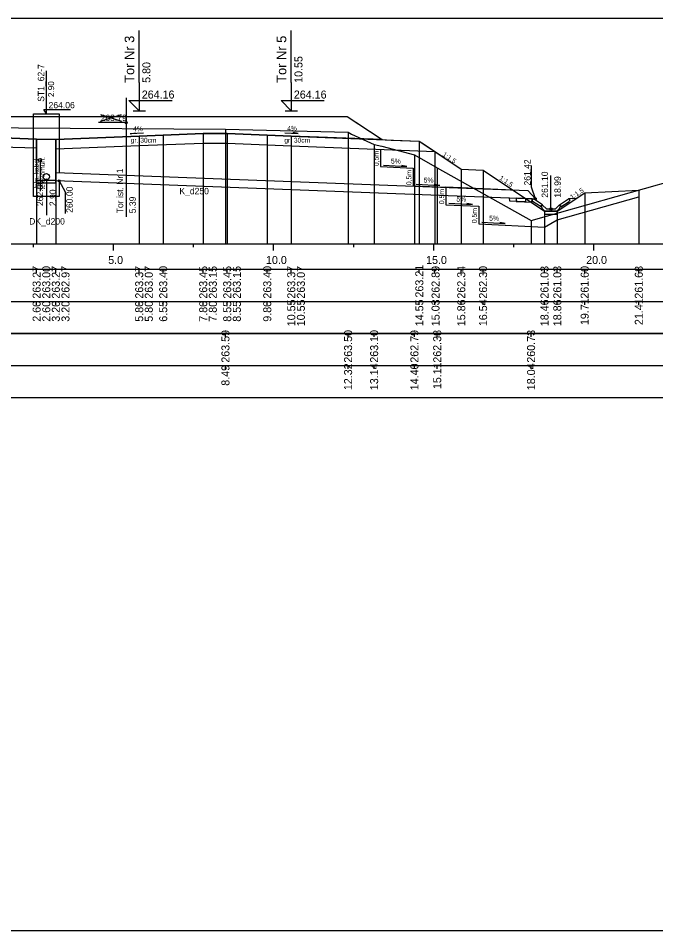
# Model space of a CAD drawing. Extents: x 6516023 to 6560129, y 5513077 to 5529206.
# Drawn here: x 6520225.49 to 6520245.4, y 5514551.66 to 5514580.16 of the extents above; entities that cross this region are included whole.
import ezdxf

# ---------------------------------------------------------------- set-up
doc = ezdxf.new("R2010")
doc.units = 0
for name, color, linetype in [('IR_default', 7, 'Continuous'), ('TOR_PRZEK_P-kable', 7, 'Continuous'), ('TOR_PRZEK_P-komponent', 7, 'Continuous'), ('TOR_PRZEK_P-odwodnienie', 7, 'Continuous'), ('TOR_PRZEK_P-opisy', 7, 'Continuous'), ('TOR_PRZEK_P-schodkowanie+wymiana', 7, 'Continuous'), ('TOR_PRZEK_P-tabelka istniejace', 7, 'Continuous'), ('TOR_PRZEK_P-tabelka projektowane', 7, 'Continuous'), ('TOR_PRZEK_P-teren istniejacy', 7, 'Continuous'), ('TOR_PRZEK_P-tory istniejace', 7, 'Continuous'), ('TOR_PRZEK_P-tory projektowane', 7, 'Continuous'), ('TOR_PRZEK_P-uklad odniesienia', 7, 'Continuous'), ('TOR_PRZEK_P-warstwa ochronna I', 7, 'Continuous'), ('TOR_PRZEK_P-warstwa ochronna II', 7, 'Continuous'), ('TOR_PS_T-skarpy projektowane', 7, 'Continuous'), ('TOR_RAMKI-ramka+tabelka 1', 7, 'Continuous')]:
    doc.layers.add(name, color=color, linetype=linetype)

msp = doc.modelspace()

# ---------------------------------------------------------------- linework, layer by layer
at = {"layer": 'IR_default'}
msp.add_lwpolyline([(6520225.213, 5514577.088), (6520225.78, 5514577.088), (6520227.513, 5514577.088), (6520228.377, 5514577.088), (6520231.013, 5514577.088), (6520231.322, 5514577.088), (6520232.263, 5514577.088), (6520233.128, 5514577.088), (6520235.763, 5514577.088), (6520236.031, 5514576.909), (6520236.848, 5514576.365), (6520237.136, 5514576.353), (6520238.013, 5514576.318), (6520238.172, 5514576.212), (6520239.323, 5514575.445), (6520240.004, 5514575.411), (6520241.923, 5514574.132), (6520242.323, 5514574.132), (6520243.178, 5514574.702), (6520244.869, 5514574.786)], dxfattribs=at)
at = {"layer": 'TOR_PRZEK_P-kable'}
msp.add_line((6520226.165, 5514575.73), (6520226.165, 5514574.756), dxfattribs=at)
msp.add_circle((6520226.165, 5514575.73), 0.05, dxfattribs=at)
at = {"layer": 'TOR_PRZEK_P-komponent'}
msp.add_lwpolyline([(6520217.256, 5514577.088), (6520220.756, 5514577.088), (6520221.713, 5514577.088), (6520225.213, 5514577.088), (6520227.513, 5514577.088), (6520231.013, 5514577.088), (6520232.263, 5514577.088), (6520235.763, 5514577.088), (6520236.848, 5514576.365), (6520234.013, 5514576.478), (6520233.263, 5514576.508), (6520232.013, 5514576.558), (6520231.263, 5514576.558), (6520230.013, 5514576.508), (6520229.263, 5514576.478), (6520226.659, 5514576.374), (6520226.059, 5514576.376), (6520223.463, 5514576.479), (6520222.713, 5514576.509), (6520221.29, 5514576.566), (6520219.756, 5514576.505), (6520219.006, 5514576.475), (6520216.166, 5514576.361), (6520216.166, 5514576.361)], close=True, dxfattribs=at)
at = {"layer": 'TOR_PRZEK_P-odwodnienie'}
for p, q in [((6520226.363, 5514577.168), (6520226.363, 5514578.518)), ((6520226.363, 5514577.168), (6520226.28, 5514577.306)), ((6520226.28, 5514577.306), (6520227.12, 5514577.306)), ((6520226.063, 5514575.005), (6520226.059, 5514576.376)), ((6520226.663, 5514575.007), (6520226.659, 5514576.374)), ((6520226.663, 5514575.336), (6520241.406, 5514574.773)), ((6520226.663, 5514575.086), (6520226.063, 5514575.086)), ((6520226.363, 5514575.106), (6520226.363, 5514574.004)), ((6520226.663, 5514575.086), (6520241.646, 5514574.514)), ((6520242.123, 5514574.202), (6520242.123, 5514575.246)), ((6520226.663, 5514575.006), (6520226.063, 5514575.006)), ((6520241.646, 5514574.514), (6520241.406, 5514574.773)), ((6520241.534, 5514574.516), (6520241.034, 5514574.535)), ((6520241.858, 5514574.327), (6520241.578, 5514574.514)), ((6520242.388, 5514574.327), (6520242.668, 5514574.514)), ((6520241.296, 5514574.423), (6520241.296, 5514574.423)), ((6520241.296, 5514574.423), (6520241.296, 5514574.423)), ((6520241.296, 5514574.423), (6520241.296, 5514574.423)), ((6520241.296, 5514574.423), (6520241.296, 5514574.423)), ((6520241.814, 5514574.261), (6520241.553, 5514574.435)), ((6520241.825, 5514574.277), (6520241.814, 5514574.261)), ((6520241.816, 5514574.297), (6520241.863, 5514574.321)), ((6520241.858, 5514574.327), (6520241.85, 5514574.315)), ((6520241.983, 5514574.202), (6520241.863, 5514574.321)), ((6520241.983, 5514574.202), (6520242.263, 5514574.202)), ((6520242.263, 5514574.202), (6520242.383, 5514574.321)), ((6520242.383, 5514574.321), (6520242.431, 5514574.297)), ((6520242.388, 5514574.327), (6520242.396, 5514574.315)), ((6520242.421, 5514574.277), (6520242.432, 5514574.261)), ((6520242.432, 5514574.261), (6520242.693, 5514574.435)), ((6520241.933, 5514574.132), (6520242.313, 5514574.132))]:
    msp.add_line(p, q, dxfattribs=at)
for points in [[(6520226.763, 5514575.082), (6520226.763, 5514574.586), (6520225.963, 5514574.586), (6520225.963, 5514577.168), (6520226.763, 5514577.168), (6520226.763, 5514575.332)], [(6520241.637, 5514574.514), (6520241.519, 5514574.878), (6520241.519, 5514575.556)], [(6520226.763, 5514575.082), (6520226.95, 5514574.731), (6520226.95, 5514574.053)], [(6520241.034, 5514574.535), (6520241.04, 5514574.435)], [(6520241.332, 5514574.526), (6520241.578, 5514574.514)], [(6520241.528, 5514574.488), (6520241.578, 5514574.514)], [(6520241.528, 5514574.488), (6520241.553, 5514574.435)], [(6520241.529, 5514574.412), (6520241.534, 5514574.516)], [(6520242.914, 5514574.526), (6520242.668, 5514574.514)], [(6520242.718, 5514574.488), (6520242.668, 5514574.514)], [(6520242.718, 5514574.488), (6520242.693, 5514574.435)], [(6520241.04, 5514574.435), (6520241.296, 5514574.423)], [(6520241.296, 5514574.423), (6520241.529, 5514574.412)], [(6520241.85, 5514574.315), (6520241.815, 5514574.296)], [(6520241.815, 5514574.296), (6520241.825, 5514574.277)], [(6520241.863, 5514574.202), (6520241.816, 5514574.297)], [(6520241.933, 5514574.132), (6520241.863, 5514574.202)], [(6520242.313, 5514574.132), (6520242.383, 5514574.202)], [(6520242.383, 5514574.202), (6520242.431, 5514574.297)], [(6520242.396, 5514574.315), (6520242.431, 5514574.296)], [(6520242.431, 5514574.296), (6520242.421, 5514574.277)], [(6520242.323, 5514574.132), (6520241.923, 5514574.132), (6520241.923, 5514574.032), (6520242.323, 5514574.032), (6520242.323, 5514574.132)]]:
    msp.add_lwpolyline(points, dxfattribs=at)
msp.add_lwpolyline([(6520240.832, 5514574.545), (6520241.332, 5514574.526), (6520241.327, 5514574.422), (6520240.837, 5514574.445)], close=True, dxfattribs=at)
for centre, radius in [((6520226.363, 5514575.206), 0.1), ((6520226.363, 5514575.106), 0.03), ((6520226.763, 5514575.082), 0.03), ((6520241.637, 5514574.514), 0.03), ((6520242.123, 5514574.202), 0.035)]:
    msp.add_circle(centre, radius, dxfattribs=at)
at = {"layer": 'TOR_PRZEK_P-opisy'}
for points in [[(6520229.398, 5514576.564), (6520228.981, 5514576.545), (6520229.148, 5514576.573)], [(6520233.808, 5514576.58), (6520234.225, 5514576.561), (6520234.058, 5514576.59)]]:
    msp.add_lwpolyline(points, dxfattribs=at)
at = {"layer": 'TOR_PRZEK_P-schodkowanie+wymiana'}
for p, q in [((6520236.8, 5514576.064), (6520236.8, 5514575.521)), ((6520236.8, 5514575.521), (6520237.823, 5514575.47)), ((6520237.823, 5514575.47), (6520237.823, 5514574.927)), ((6520237.823, 5514574.927), (6520238.846, 5514574.876)), ((6520240.934, 5514574.791), (6520238.846, 5514574.876)), ((6520238.846, 5514574.876), (6520238.846, 5514574.333)), ((6520238.846, 5514574.333), (6520239.869, 5514574.282)), ((6520239.869, 5514574.282), (6520239.869, 5514573.739)), ((6520239.869, 5514573.739), (6520241.923, 5514573.636))]:
    msp.add_line(p, q, dxfattribs=at)
msp.add_lwpolyline([(6520241.923, 5514573.636), (6520242.323, 5514573.862), (6520244.869, 5514574.578)], dxfattribs=at)
at = {"layer": 'TOR_PRZEK_P-tabelka istniejace'}
for p, q in [((6520231.957, 5514570.206), (6520231.957, 5514570.306)), ((6520235.788, 5514570.206), (6520235.788, 5514570.306)), ((6520236.602, 5514570.206), (6520236.602, 5514570.306)), ((6520237.86, 5514570.206), (6520237.86, 5514570.306)), ((6520238.572, 5514570.206), (6520238.572, 5514570.306)), ((6520241.503, 5514570.206), (6520241.503, 5514570.306)), ((6520179.663, 5514569.306), (6520263.463, 5514569.306)), ((6520231.957, 5514569.206), (6520231.957, 5514569.306)), ((6520235.788, 5514569.206), (6520235.788, 5514569.306)), ((6520236.602, 5514569.206), (6520236.602, 5514569.306)), ((6520237.86, 5514569.206), (6520237.86, 5514569.306)), ((6520238.572, 5514569.206), (6520238.572, 5514569.306)), ((6520241.503, 5514569.206), (6520241.503, 5514569.306))]:
    msp.add_line(p, q, dxfattribs=at)
for points in [[(6520231.957, 5514576.695), (6520231.957, 5514573.306), (6520231.957, 5514573.176), (6520231.957, 5514573.106)], [(6520235.788, 5514576.603), (6520235.788, 5514573.306), (6520235.788, 5514573.176), (6520235.788, 5514573.106)], [(6520236.602, 5514576.211), (6520236.602, 5514573.306), (6520236.602, 5514573.176), (6520236.602, 5514573.106)], [(6520237.86, 5514575.893), (6520237.86, 5514573.306), (6520237.86, 5514573.176), (6520237.86, 5514573.106)], [(6520238.572, 5514575.485), (6520238.572, 5514573.306), (6520238.572, 5514573.176), (6520238.572, 5514573.106)], [(6520241.503, 5514573.839), (6520241.503, 5514573.306), (6520241.503, 5514573.176), (6520241.503, 5514573.106)]]:
    msp.add_lwpolyline(points, dxfattribs=at)
msp.add_lwpolyline([(6520179.663, 5514570.306), (6520179.663, 5514568.306), (6520263.463, 5514568.306), (6520263.463, 5514570.306)], close=True, dxfattribs=at)
at = {"layer": 'TOR_PRZEK_P-tabelka projektowane'}
for p, q in [((6520226.059, 5514572.206), (6520226.059, 5514572.306)), ((6520226.06, 5514572.206), (6520226.06, 5514572.306)), ((6520226.659, 5514572.206), (6520226.659, 5514572.306)), ((6520226.66, 5514572.206), (6520226.66, 5514572.306)), ((6520229.263, 5514572.206), (6520229.263, 5514572.306)), ((6520229.263, 5514572.206), (6520229.263, 5514572.306)), ((6520230.013, 5514572.206), (6520230.013, 5514572.306)), ((6520231.263, 5514572.206), (6520231.263, 5514572.306)), ((6520231.263, 5514572.206), (6520231.263, 5514572.306)), ((6520232.013, 5514572.206), (6520232.013, 5514572.306)), ((6520232.013, 5514572.206), (6520232.013, 5514572.306)), ((6520233.263, 5514572.206), (6520233.263, 5514572.306)), ((6520234.013, 5514572.206), (6520234.013, 5514572.306)), ((6520234.013, 5514572.206), (6520234.013, 5514572.306)), ((6520238.013, 5514572.206), (6520238.013, 5514572.306)), ((6520238.496, 5514572.206), (6520238.496, 5514572.306)), ((6520239.323, 5514572.206), (6520239.323, 5514572.306)), ((6520240.004, 5514572.206), (6520240.004, 5514572.306)), ((6520241.923, 5514572.206), (6520241.923, 5514572.306)), ((6520242.323, 5514572.206), (6520242.323, 5514572.306)), ((6520243.178, 5514572.206), (6520243.178, 5514572.306)), ((6520244.869, 5514572.206), (6520244.869, 5514572.306)), ((6520179.663, 5514571.306), (6520263.463, 5514571.306)), ((6520226.059, 5514571.206), (6520226.059, 5514571.306)), ((6520226.06, 5514571.206), (6520226.06, 5514571.306)), ((6520226.659, 5514571.206), (6520226.659, 5514571.306)), ((6520226.66, 5514571.206), (6520226.66, 5514571.306)), ((6520229.263, 5514571.206), (6520229.263, 5514571.306)), ((6520229.263, 5514571.206), (6520229.263, 5514571.306)), ((6520230.013, 5514571.206), (6520230.013, 5514571.306)), ((6520231.263, 5514571.206), (6520231.263, 5514571.306)), ((6520231.263, 5514571.206), (6520231.263, 5514571.306)), ((6520232.013, 5514571.206), (6520232.013, 5514571.306)), ((6520232.013, 5514571.206), (6520232.013, 5514571.306)), ((6520233.263, 5514571.206), (6520233.263, 5514571.306)), ((6520234.013, 5514571.206), (6520234.013, 5514571.306)), ((6520234.013, 5514571.206), (6520234.013, 5514571.306)), ((6520238.013, 5514571.206), (6520238.013, 5514571.306)), ((6520238.496, 5514571.206), (6520238.496, 5514571.306)), ((6520239.323, 5514571.206), (6520239.323, 5514571.306)), ((6520240.004, 5514571.206), (6520240.004, 5514571.306)), ((6520241.923, 5514571.206), (6520241.923, 5514571.306)), ((6520242.323, 5514571.206), (6520242.323, 5514571.306)), ((6520243.178, 5514571.206), (6520243.178, 5514571.306)), ((6520244.869, 5514571.206), (6520244.869, 5514571.306))]:
    msp.add_line(p, q, dxfattribs=at)
for points in [[(6520229.263, 5514576.478), (6520229.263, 5514573.306), (6520229.263, 5514573.176), (6520229.263, 5514573.106)], [(6520230.013, 5514576.508), (6520230.013, 5514573.306), (6520230.013, 5514573.176), (6520230.013, 5514573.106)], [(6520231.263, 5514576.558), (6520231.263, 5514573.306), (6520231.263, 5514573.176), (6520231.263, 5514573.106)], [(6520232.013, 5514576.558), (6520232.013, 5514573.306), (6520232.013, 5514573.176), (6520232.013, 5514573.106)], [(6520233.263, 5514576.508), (6520233.263, 5514573.306), (6520233.263, 5514573.176), (6520233.263, 5514573.106)], [(6520234.013, 5514576.478), (6520234.013, 5514573.306), (6520234.013, 5514573.176), (6520234.013, 5514573.106)], [(6520226.059, 5514576.376), (6520226.059, 5514573.306), (6520226.059, 5514573.176), (6520226.059, 5514573.106)], [(6520226.659, 5514576.374), (6520226.659, 5514573.306), (6520226.659, 5514573.176), (6520226.659, 5514573.106)], [(6520229.263, 5514576.178), (6520229.263, 5514573.306), (6520229.263, 5514573.176), (6520229.263, 5514573.106)], [(6520231.263, 5514576.258), (6520231.263, 5514573.306), (6520231.263, 5514573.176), (6520231.263, 5514573.106)], [(6520232.013, 5514576.258), (6520232.013, 5514573.306), (6520232.013, 5514573.176), (6520232.013, 5514573.106)], [(6520234.013, 5514576.176), (6520234.013, 5514573.306), (6520234.013, 5514573.176), (6520234.013, 5514573.106)], [(6520238.013, 5514576.318), (6520238.013, 5514573.306), (6520238.013, 5514573.176), (6520238.013, 5514573.106)], [(6520226.06, 5514576.105), (6520226.06, 5514573.306), (6520226.06, 5514573.176), (6520226.06, 5514573.106)], [(6520226.66, 5514576.074), (6520226.66, 5514573.306), (6520226.66, 5514573.176), (6520226.66, 5514573.106)], [(6520238.496, 5514575.997), (6520238.496, 5514573.306), (6520238.496, 5514573.176), (6520238.496, 5514573.106)], [(6520239.323, 5514575.445), (6520239.323, 5514573.306), (6520239.323, 5514573.176), (6520239.323, 5514573.106)], [(6520240.004, 5514575.411), (6520240.004, 5514573.306), (6520240.004, 5514573.176), (6520240.004, 5514573.106)], [(6520244.869, 5514574.786), (6520244.869, 5514573.306), (6520244.869, 5514573.176), (6520244.869, 5514573.106)], [(6520243.178, 5514574.702), (6520243.178, 5514573.306), (6520243.178, 5514573.176), (6520243.178, 5514573.106)], [(6520241.923, 5514574.132), (6520241.923, 5514573.306), (6520241.923, 5514573.176), (6520241.923, 5514573.106)], [(6520242.323, 5514574.132), (6520242.323, 5514573.306), (6520242.323, 5514573.176), (6520242.323, 5514573.106)]]:
    msp.add_lwpolyline(points, dxfattribs=at)
msp.add_lwpolyline([(6520179.663, 5514572.306), (6520179.663, 5514570.306), (6520263.463, 5514570.306), (6520263.463, 5514572.306)], close=True, dxfattribs=at)
at = {"layer": 'TOR_PRZEK_P-teren istniejacy'}
msp.add_lwpolyline([(6520206.708, 5514574.831), (6520210.463, 5514574.19), (6520212.376, 5514574.587), (6520212.843, 5514574.21), (6520212.874, 5514574.234), (6520214.996, 5514575.586), (6520215.096, 5514575.595), (6520215.172, 5514575.642), (6520216.183, 5514575.746), (6520216.263, 5514575.762), (6520216.651, 5514576.032), (6520216.809, 5514576.121), (6520218.058, 5514576.724), (6520219.018, 5514576.772), (6520231.957, 5514576.695), (6520235.788, 5514576.603), (6520235.898, 5514576.535), (6520236.602, 5514576.211), (6520236.847, 5514576.165), (6520237.86, 5514575.893), (6520238.572, 5514575.485), (6520241.503, 5514573.839), (6520245.928, 5514575.084)], dxfattribs=at)
at = {"layer": 'TOR_PRZEK_P-tory istniejace'}
for p, q in [((6520228.856, 5514577.671), (6520228.856, 5514573.95)), ((6520228.057, 5514576.942), (6520228.708, 5514577.145)), ((6520228.057, 5514577.145), (6520228.708, 5514576.942)), ((6520228.857, 5514576.895), (6520227.991, 5514576.895))]:
    msp.add_line(p, q, dxfattribs=at)
msp.add_circle((6520228.857, 5514576.895), 0.035, dxfattribs=at)
at = {"layer": 'TOR_PRZEK_P-tory projektowane'}
for p, q in [((6520229.263, 5514578.146), (6520229.263, 5514579.778)), ((6520234.013, 5514578.146), (6520234.013, 5514579.778)), ((6520229.263, 5514578.146), (6520229.263, 5514577.268)), ((6520234.013, 5514578.146), (6520234.013, 5514577.268)), ((6520229.263, 5514577.268), (6520228.944, 5514577.587)), ((6520228.944, 5514577.587), (6520230.288, 5514577.587)), ((6520234.013, 5514577.268), (6520233.694, 5514577.587)), ((6520233.694, 5514577.587), (6520235.038, 5514577.587)), ((6520229.071, 5514577.268), (6520229.455, 5514577.268)), ((6520233.821, 5514577.268), (6520234.205, 5514577.268))]:
    msp.add_line(p, q, dxfattribs=at)
at = {"layer": 'TOR_PRZEK_P-uklad odniesienia'}
for p, q in [((6520183.463, 5514573.106), (6520263.463, 5514573.106)), ((6520225.963, 5514573.006), (6520225.963, 5514573.106)), ((6520228.463, 5514572.906), (6520228.463, 5514573.106)), ((6520230.963, 5514573.006), (6520230.963, 5514573.106)), ((6520233.463, 5514572.906), (6520233.463, 5514573.106)), ((6520235.963, 5514573.006), (6520235.963, 5514573.106)), ((6520238.463, 5514572.906), (6520238.463, 5514573.106)), ((6520240.963, 5514573.006), (6520240.963, 5514573.106)), ((6520243.463, 5514572.906), (6520243.463, 5514573.106))]:
    msp.add_line(p, q, dxfattribs=at)
at = {"layer": 'TOR_PRZEK_P-warstwa ochronna I'}
for points in [[(6520214.528, 5514575.996), (6520219.006, 5514576.175), (6520221.29, 5514576.266), (6520223.463, 5514576.179), (6520226.06, 5514576.105)], [(6520226.66, 5514576.074), (6520229.263, 5514576.178), (6520231.263, 5514576.258), (6520232.013, 5514576.258), (6520234.013, 5514576.176), (6520238.496, 5514575.997)]]:
    msp.add_lwpolyline(points, dxfattribs=at)
at = {"layer": 'TOR_PRZEK_P-warstwa ochronna II'}
msp.add_lwpolyline([(6520223.463, 5514576.479), (6520226.059, 5514576.376), (6520226.659, 5514576.374), (6520229.263, 5514576.478), (6520230.013, 5514576.508), (6520231.263, 5514576.558), (6520232.013, 5514576.558), (6520233.263, 5514576.508), (6520234.013, 5514576.478), (6520238.013, 5514576.318), (6520239.323, 5514575.445), (6520240.004, 5514575.411), (6520241.923, 5514574.132), (6520242.323, 5514574.132), (6520243.178, 5514574.702), (6520244.869, 5514574.786)], dxfattribs=at)
at = {"layer": 'TOR_PS_T-skarpy projektowane'}
for points in [[(6520236.893, 5514575.566), (6520237.628, 5514575.526), (6520237.456, 5514575.557)], [(6520237.916, 5514574.972), (6520238.651, 5514574.932), (6520238.478, 5514574.963)], [(6520238.939, 5514574.378), (6520239.674, 5514574.338), (6520239.501, 5514574.369)], [(6520239.962, 5514573.783), (6520240.697, 5514573.744), (6520240.524, 5514573.774)]]:
    msp.add_lwpolyline(points, dxfattribs=at)
at = {"layer": 'TOR_RAMKI-ramka+tabelka 1'}
msp.add_lwpolyline([(6520177.013, 5514580.156), (6520424.513, 5514580.156), (6520424.513, 5514551.656), (6520177.013, 5514551.656)], close=True, dxfattribs=at)

# ---------------------------------------------------------------- texts
at = {"layer": 'TOR_PRZEK_P-kable'}
for s, height, p in [('Istn. kabel', 0.14999, (6520226.121, 5514574.832)), ('telekomun.', 0.15, (6520226.315, 5514574.804))]:
    msp.add_text(s, height=height, rotation=90.0511, dxfattribs=at).set_placement(p)
at = {"layer": 'TOR_PRZEK_P-odwodnienie'}
for s, height, rotation, p in [('ST1_62-7', 0.2, 90, (6520226.296, 5514577.547)), ('2.90', 0.19, 90, (6520226.606, 5514577.695)), ('261.42', 0.2, 90, (6520241.487, 5514574.931)), ('261.10', 0.2, 90, (6520242.032, 5514574.552)), ('262.00', 0.2, 90, (6520226.263, 5514574.29)), ('18.99', 0.2, 90, (6520242.432, 5514574.552)), ('2.90', 0.2, 90, (6520226.663, 5514574.29)), ('260.00', 0.2, 90, (6520227.186, 5514574.08)), ('K_d250', 0.2, 360, (6520230.518, 5514574.658)), ('DK_d200', 0.2, 360, (6520225.826, 5514573.713))]:
    msp.add_text(s, height=height, rotation=rotation, dxfattribs=at).set_placement(p)
msp.add_text('264.06', height=0.2, dxfattribs=at).set_placement((6520226.433, 5514577.343))
at = {"layer": 'TOR_PRZEK_P-opisy'}
for s, rotation, p in [('4%', 0.1515, (6520229.075, 5514576.629)), ('4%', 359.8485, (6520233.887, 5514576.646)), ('1:1,5', 325.9299, (6520238.722, 5514575.868)), ('1:1,5', 325.9299, (6520240.497, 5514575.131)), ('1:1,5', 34.0701, (6520242.785, 5514574.488))]:
    msp.add_text(s, height=0.15, rotation=rotation, dxfattribs=at).set_placement(p)
at = {"layer": 'TOR_PRZEK_P-schodkowanie+wymiana'}
for p in [(6520236.742, 5514575.537), (6520237.765, 5514574.943), (6520238.788, 5514574.349), (6520239.81, 5514573.755)]:
    msp.add_text('0,5m', height=0.1545, rotation=90, dxfattribs=at).set_placement(p)
at = {"layer": 'TOR_PRZEK_P-tabelka istniejace'}
for s, p in [('263.59', (6520232.082, 5514569.398)), ('263.50', (6520235.913, 5514569.398)), ('263.10', (6520236.727, 5514569.398)), ('262.79', (6520237.985, 5514569.398)), ('262.38', (6520238.697, 5514569.398)), ('260.73', (6520241.628, 5514569.398)), ('8.49', (6520232.082, 5514568.678)), ('12.32', (6520235.913, 5514568.54)), ('13.14', (6520236.727, 5514568.539)), ('14.40', (6520237.985, 5514568.538)), ('15.11', (6520238.697, 5514568.573)), ('18.04', (6520241.628, 5514568.539))]:
    msp.add_text(s, height=0.25, rotation=90, dxfattribs=at).set_placement(p)
at = {"layer": 'TOR_PRZEK_P-tabelka projektowane'}
for s, p in [('263.27', (6520226.184, 5514571.398)), ('263.00', (6520226.485, 5514571.398)), ('263.27', (6520226.784, 5514571.398)), ('262.97', (6520227.085, 5514571.398)), ('263.37', (6520229.388, 5514571.398)), ('263.07', (6520229.688, 5514571.398)), ('263.40', (6520230.138, 5514571.398)), ('263.45', (6520231.388, 5514571.397)), ('263.15', (6520231.688, 5514571.397)), ('263.45', (6520232.138, 5514571.397)), ('263.15', (6520232.438, 5514571.397)), ('263.40', (6520233.388, 5514571.398)), ('263.37', (6520234.138, 5514571.398)), ('263.07', (6520234.438, 5514571.398)), ('263.21', (6520238.138, 5514571.433)), ('262.89', (6520238.645, 5514571.398)), ('262.34', (6520239.448, 5514571.399)), ('262.30', (6520240.129, 5514571.398)), ('261.03', (6520242.048, 5514571.398)), ('261.03', (6520242.448, 5514571.398)), ('261.60', (6520243.303, 5514571.398)), ('261.68', (6520244.994, 5514571.398)), ('2.60', (6520226.184, 5514570.678)), ('2.60', (6520226.485, 5514570.678)), ('3.20', (6520226.784, 5514570.678)), ('3.20', (6520227.085, 5514570.678)), ('5.80', (6520229.388, 5514570.678)), ('5.80', (6520229.688, 5514570.678)), ('6.55', (6520230.138, 5514570.677)), ('7.80', (6520231.388, 5514570.678)), ('7.80', (6520231.688, 5514570.678)), ('8.55', (6520232.138, 5514570.677)), ('8.55', (6520232.438, 5514570.677)), ('9.80', (6520233.388, 5514570.678)), ('10.55', (6520234.138, 5514570.537)), ('10.55', (6520234.438, 5514570.537)), ('14.55', (6520238.138, 5514570.537)), ('15.03', (6520238.645, 5514570.538)), ('15.86', (6520239.448, 5514570.538)), ('16.54', (6520240.129, 5514570.539)), ('18.46', (6520242.048, 5514570.538)), ('18.86', (6520242.448, 5514570.538)), ('19.71', (6520243.303, 5514570.573)), ('21.41', (6520244.994, 5514570.573))]:
    msp.add_text(s, height=0.25, rotation=90, dxfattribs=at).set_placement(p)
at = {"layer": 'TOR_PRZEK_P-tory istniejace'}
msp.add_text('263.79', height=0.2, dxfattribs=at).set_placement((6520228.057, 5514576.945))
for s, rotation, p in [('Tor ist. Nr 1', 90.0511, (6520228.763, 5514574.065)), ('5.39', 90, (6520229.157, 5514574.065))]:
    msp.add_text(s, height=0.2, rotation=rotation, dxfattribs=at).set_placement(p)
at = {"layer": 'TOR_PRZEK_P-tory projektowane'}
for s, height, p in [('Tor Nr 3', 0.3, (6520229.108, 5514578.14)), ('Tor Nr 5', 0.3, (6520233.858, 5514578.14)), ('5.80', 0.25, (6520229.613, 5514578.138)), ('10.55', 0.25, (6520234.363, 5514578.138))]:
    msp.add_text(s, height=height, rotation=90, dxfattribs=at).set_placement(p)
for p in [(6520229.343, 5514577.648), (6520234.093, 5514577.648)]:
    msp.add_text('264.16', height=0.25, dxfattribs=at).set_placement(p)
at = {"layer": 'TOR_PRZEK_P-uklad odniesienia'}
for s, p in [('5.0', (6520228.294, 5514572.481)), ('10.0', (6520233.224, 5514572.481)), ('15.0', (6520238.224, 5514572.481)), ('20.0', (6520243.224, 5514572.481))]:
    msp.add_text(s, height=0.25, dxfattribs=at).set_placement(p)
at = {"layer": 'TOR_PRZEK_P-warstwa ochronna I'}
for p in [(6520228.998, 5514576.272), (6520233.795, 5514576.272)]:
    msp.add_text('gr. 30cm', height=0.15, dxfattribs=at).set_placement(p)
at = {"layer": 'TOR_PS_T-skarpy projektowane'}
for p in [(6520237.125, 5514575.617), (6520238.148, 5514575.023), (6520239.171, 5514574.429), (6520240.194, 5514573.835)]:
    msp.add_text('5%', height=0.1545, dxfattribs=at).set_placement(p)

doc.saveas('drawing.dxf')
